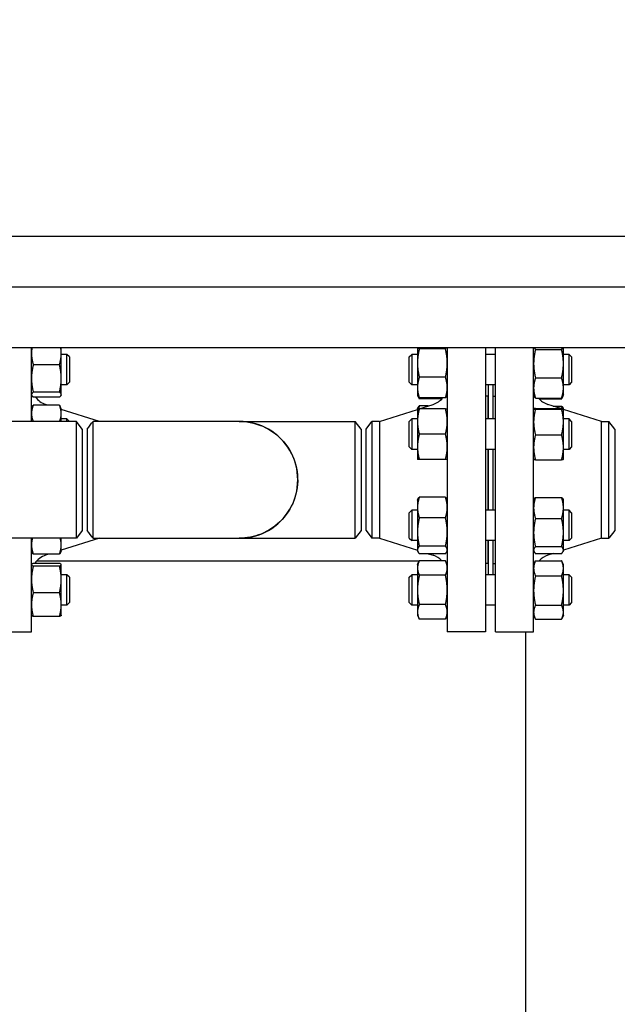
# Model space of a CAD drawing. Header units: inches. Extents: x 5 to 1128, y -85 to 748.
# Tile 683 of 693: x 672 to 687, y 681 to 705. Entities that reach past the tile are written whole.
import ezdxf

# ---------------------------------------------------------------- set-up
doc = ezdxf.new("R2010")
doc.units = ezdxf.units.IN
doc.header["$LTSCALE"] = 32
doc.header["$MEASUREMENT"] = 0
doc.layers.add('Dimension (ANSI)', color=7, linetype='Continuous', lineweight=25)
doc.layers.add('Visible (ANSI)', color=7, linetype='Continuous', lineweight=30)
doc.styles.add('Note Text (ANSI)', font='tahoma.ttf')
doc.dimstyles.new('SB Fraction-16 (ANSI)', dxfattribs={"dimscale": 32, "dimtxt": 0.125, "dimasz": 0.098425, "dimexe": 0.125, "dimexo": 0.0625, "dimgap": 0.031496, "dimtad": 0, "dimtih": 1, "dimtoh": 1, "dimdec": 4, "dimrnd": 1e-08, "dimzin": 0, "dimdsep": 46, "dimlunit": 5, "dimtxsty": 'Note Text (ANSI)', "dimcen": 0.09, "dimdle": 0.393701, "dimclrd": 256, "dimclre": 256, "dimclrt": 256, "dimadec": 0, "dimazin": 3, "dimtfac": 0.96, "dimtofl": 0, "dimtmove": 0, "dimatfit": 3, "dimfxl": 1, "dimfrac": 2, "dimtolj": 1, "dimtzin": 12, "dimlwd": -1, "dimlwe": -1, "dimarcsym": 0})

# ---------------------------------------------------------------- blocks, each defined once
blk = doc.blocks.new('*D18')
at = {"layer": 'Defpoints', "color": 0, "transparency": 16777216}
for p in [(736.781, 720.097), (484.781, 699.94), (736.781, 699.94)]:
    blk.add_point(p, dxfattribs=at)
at = {"layer": 'Dimension (ANSI)', "transparency": 16777216}
for p, q in [((484.781, 701.94), (484.781, 724.097)), ((736.781, 701.94), (736.781, 724.097)), ((487.93, 720.097), (607.035, 720.097)), ((733.631, 720.097), (617.526, 720.097))]:
    blk.add_line(p, q, dxfattribs=at)
for points in [[(487.93, 720.622), (487.93, 719.572), (484.781, 720.097)], [(733.631, 720.622), (733.631, 719.572), (736.781, 720.097)]]:
    blk.add_solid(points, dxfattribs=at)
at = {"layer": 'Dimension (ANSI)', "transparency": 16777216, "insert": (608.043, 722.181), "char_height": 4, "attachment_point": 1, "style": 'Note Text (ANSI)'}
blk.add_mtext('\\A1;252', dxfattribs=at)

msp = doc.modelspace()

# ---------------------------------------------------------------- linework, layer by layer
at = {"layer": 'Visible (ANSI)'}
for p, q in [((693.18688, 699.93978), (657.96813, 699.93978)), ((734.40563, 698.68978), (655.21813, 698.68978)), ((733.65563, 697.18978), (655.21813, 697.18978)), ((672.59813, 695.37728), (672.59813, 697.18978)), ((673.33213, 697.05448), (673.33213, 697.18978)), ((673.33213, 696.43826), (673.33213, 697.05448)), ((673.47313, 697.03099), (673.33213, 697.03099)), ((673.47313, 696.28099), (673.47313, 697.03099)), ((673.53563, 696.96849), (673.47313, 697.03099)), ((681.91313, 696.96849), (681.97563, 697.03099)), ((681.97563, 697.03099), (681.97563, 696.28099)), ((682.11413, 697.03099), (681.97563, 697.03099)), ((682.11413, 697.18978), (682.11413, 696.81775)), ((682.80305, 697.1663), (682.15922, 697.1663)), ((682.84813, 697.18978), (682.84813, 690.18978)), ((683.78813, 697.18978), (683.78813, 690.18978)), ((684.03813, 697.03099), (683.78813, 697.03099)), ((684.03813, 690.18978), (684.03813, 697.18978)), ((684.97813, 690.18978), (684.97813, 697.18978)), ((685.02322, 697.15406), (685.66705, 697.15406)), ((685.71213, 696.80339), (685.71213, 697.18978)), ((685.85063, 697.03099), (685.71213, 697.03099)), ((685.85063, 696.28099), (685.85063, 697.03099)), ((685.91313, 696.96849), (685.85063, 697.03099)), ((673.53563, 696.96849), (673.53563, 696.34349)), ((681.91313, 696.34349), (681.91313, 696.96849)), ((682.11413, 696.81775), (682.11413, 696.21404)), ((685.71213, 696.20369), (685.71213, 696.80339)), ((685.91313, 696.96849), (685.91313, 696.34349)), ((673.28705, 696.7765), (672.64322, 696.7765)), ((673.33213, 696.03976), (673.33213, 696.43826)), ((673.53563, 696.34349), (673.47313, 696.28099)), ((681.91313, 696.34349), (681.97563, 696.28099)), ((682.80305, 696.4692), (682.15922, 696.4692)), ((685.02322, 696.45273), (685.66705, 696.45273)), ((685.91313, 696.34349), (685.85063, 696.28099)), ((673.28705, 696.10002), (672.64322, 696.10002)), ((673.47313, 696.28099), (673.33213, 696.28099)), ((682.11413, 696.28099), (681.97563, 696.28099)), ((682.11413, 696.21404), (682.11413, 696.03099)), ((684.03813, 696.28099), (683.78813, 696.28099)), ((683.85313, 696.28099), (683.85313, 695.43987)), ((683.97313, 696.28099), (683.97313, 695.43987)), ((685.85063, 696.28099), (685.71213, 696.28099)), ((685.71213, 696.03099), (685.71213, 696.20369)), ((672.59813, 696.03099), (672.60228, 696.02209)), ((673.28705, 695.97951), (672.64322, 695.97951)), ((673.33213, 696.03099), (673.32798, 696.02209)), ((673.33213, 696.03099), (673.33213, 696.03976)), ((682.11413, 696.03099), (682.12441, 696.00894)), ((682.12441, 696.00894), (682.15922, 695.9343)), ((682.80305, 695.95889), (682.15922, 695.95889)), ((682.71325, 695.9343), (682.15922, 695.9343)), ((682.84813, 696.03099), (682.83785, 696.00894)), ((683.84813, 695.99978), (683.78813, 695.99978)), ((683.84813, 695.99978), (683.84813, 695.43987)), ((683.85313, 695.87978), (683.84813, 695.87978)), ((683.97813, 695.87978), (683.97313, 695.87978)), ((683.97813, 695.43987), (683.97813, 695.99978)), ((683.97813, 695.99978), (684.03813, 695.99978)), ((684.97813, 696.03099), (684.99043, 696.00462)), ((685.02322, 695.95466), (685.66705, 695.95466)), ((685.11282, 695.9345), (685.66705, 695.9345)), ((685.69984, 696.00462), (685.6715, 695.94384)), ((685.71213, 696.03099), (685.69984, 696.00462)), ((672.59813, 695.68987), (672.62726, 695.75233)), ((673.28705, 695.78337), (672.64322, 695.78337)), ((672.99724, 695.78337), (672.94716, 695.79923)), ((673.33213, 695.68987), (673.30301, 695.75233)), ((673.33213, 695.5744), (673.33213, 695.68987)), ((674.27147, 695.37978), (673.33213, 695.6773)), ((673.33213, 695.37728), (673.33213, 695.5744)), ((681.1748, 695.37978), (682.11413, 695.6773)), ((682.11413, 695.68987), (682.12441, 695.71192)), ((682.11413, 695.68987), (682.11413, 695.37737)), ((682.15382, 695.68987), (682.49911, 695.79923)), ((682.38145, 695.76197), (682.15922, 695.76197)), ((682.80305, 695.68987), (682.15922, 695.68987)), ((684.97813, 695.68987), (684.97821, 695.69004)), ((685.02322, 695.69825), (685.66705, 695.69825)), ((685.02322, 695.68114), (685.66705, 695.68114)), ((685.64599, 695.69825), (685.32716, 695.79923)), ((685.45941, 695.75734), (685.66705, 695.75734)), ((685.71205, 695.69004), (685.70367, 695.70801)), ((685.71213, 695.68987), (685.71205, 695.69004)), ((685.71213, 695.68969), (685.71213, 695.68987)), ((685.71213, 695.36445), (685.71213, 695.68969)), ((686.65147, 695.37978), (685.71213, 695.6773)), ((673.70426, 695.37728), (636.86701, 695.37728)), ((673.47313, 695.43987), (673.33213, 695.43987)), ((673.47313, 695.37728), (673.47313, 695.43987)), ((673.53563, 695.37737), (673.47313, 695.43987)), ((673.53563, 695.37737), (673.53563, 695.37728)), ((673.70426, 692.50228), (673.70426, 695.37728)), ((673.84813, 695.18978), (673.70426, 695.37728)), ((677.72043, 695.37978), (674.11552, 695.37978)), ((677.72043, 695.37978), (680.57926, 695.37978)), ((680.57926, 692.49978), (680.57926, 695.37978)), ((680.72313, 695.19228), (680.57926, 695.37978)), ((680.84813, 695.19228), (680.99201, 695.37978)), ((681.1748, 695.37978), (680.99201, 695.37978)), ((680.99201, 695.37978), (680.99201, 692.49978)), ((681.1748, 695.37978), (681.1748, 692.49978)), ((681.91313, 695.37737), (681.97563, 695.43987)), ((681.91313, 694.75237), (681.91313, 695.37737)), ((681.97563, 695.43987), (681.97563, 694.68987)), ((682.11413, 695.43987), (681.97563, 695.43987)), ((682.11413, 695.37737), (682.11413, 694.75237)), ((684.03813, 695.43987), (683.78813, 695.43987)), ((685.85063, 695.43987), (685.71213, 695.43987)), ((685.71213, 694.73963), (685.71213, 695.36445)), ((685.85063, 694.68987), (685.85063, 695.43987)), ((685.91313, 695.37737), (685.85063, 695.43987)), ((685.91313, 695.37737), (685.91313, 694.75237)), ((686.65147, 692.49978), (686.65147, 695.37978)), ((686.65147, 695.37978), (686.83426, 695.37978)), ((686.83426, 692.49978), (686.83426, 695.37978)), ((686.97813, 695.19228), (686.83426, 695.37978)), ((673.84813, 695.18978), (673.84813, 692.68978)), ((673.97313, 695.19224), (673.97313, 692.6873)), ((680.72313, 695.19228), (680.72313, 692.68728)), ((680.84813, 692.68728), (680.84813, 695.19228)), ((686.97813, 695.19228), (686.97813, 692.68728)), ((682.80305, 695.06487), (682.15922, 695.06487)), ((685.02322, 695.04776), (685.66705, 695.04776)), ((681.91313, 694.75237), (681.97563, 694.68987)), ((682.11413, 694.68987), (681.97563, 694.68987)), ((682.11413, 694.75237), (682.11413, 694.43987)), ((684.03813, 694.68987), (683.78813, 694.68987)), ((683.84813, 694.68987), (683.84813, 693.18969)), ((683.85313, 694.68987), (683.85313, 693.18969)), ((683.97313, 694.68987), (683.97313, 693.18969)), ((683.97813, 693.18969), (683.97813, 694.68987)), ((685.71213, 694.43987), (685.71213, 694.73963)), ((685.85063, 694.68987), (685.71213, 694.68987)), ((685.91313, 694.75237), (685.85063, 694.68987)), ((682.80305, 694.43987), (682.15922, 694.43987)), ((684.97813, 694.43987), (684.97821, 694.43969)), ((685.02322, 694.43149), (685.66705, 694.43149)), ((685.71213, 694.43987), (685.71205, 694.43969)), ((682.11413, 693.43969), (682.12441, 693.46174)), ((682.11413, 693.43969), (682.11413, 693.25663)), ((682.80305, 693.51179), (682.15922, 693.51179)), ((682.84813, 693.43969), (682.83785, 693.46174)), ((684.97813, 693.43969), (684.98659, 693.45783)), ((685.02322, 693.50716), (685.66705, 693.50716)), ((685.71213, 693.43969), (685.70367, 693.45783)), ((685.71213, 693.24603), (685.71213, 693.43969)), ((681.91313, 693.12719), (681.97563, 693.18969)), ((681.97563, 693.18969), (681.97563, 692.43969)), ((682.11413, 693.18969), (681.97563, 693.18969)), ((682.11413, 693.25663), (682.11413, 692.65293)), ((684.03813, 693.18969), (683.78813, 693.18969)), ((685.71213, 692.63867), (685.71213, 693.24603)), ((685.85063, 693.18969), (685.71213, 693.18969)), ((685.85063, 692.43969), (685.85063, 693.18969)), ((685.91313, 693.12719), (685.85063, 693.18969)), ((681.91313, 692.50219), (681.91313, 693.12719)), ((682.80305, 693.00148), (682.15922, 693.00148)), ((685.02322, 692.9849), (685.66705, 692.9849)), ((685.91313, 693.12719), (685.91313, 692.50219)), ((673.84813, 692.68978), (673.70426, 692.50228)), ((680.72313, 692.68728), (680.57926, 692.49978)), ((680.84813, 692.68728), (680.99201, 692.49978)), ((686.97813, 692.68728), (686.83426, 692.49978)), ((673.70426, 692.50228), (636.86701, 692.50228)), ((672.59813, 690.18978), (672.59813, 692.50228)), ((673.33213, 692.33321), (673.33213, 692.50228)), ((674.27147, 692.49978), (673.33213, 692.20226)), ((674.11552, 692.49978), (677.72043, 692.49978)), ((677.72043, 692.49978), (680.57926, 692.49978)), ((681.1748, 692.49978), (680.99201, 692.49978)), ((681.1748, 692.49978), (682.11413, 692.20226)), ((681.91313, 692.50219), (681.97563, 692.43969)), ((682.11413, 692.43969), (681.97563, 692.43969)), ((682.11413, 692.65293), (682.11413, 692.21099)), ((684.03813, 692.43969), (683.78813, 692.43969)), ((683.84813, 692.43969), (683.84813, 691.87978)), ((683.85313, 692.43969), (683.85313, 691.59857)), ((683.97313, 692.43969), (683.97313, 691.59857)), ((683.97813, 691.87978), (683.97813, 692.43969)), ((685.71213, 692.20732), (685.71213, 692.63867)), ((686.65147, 692.49978), (685.71213, 692.20226)), ((685.85063, 692.43969), (685.71213, 692.43969)), ((685.91313, 692.50219), (685.85063, 692.43969)), ((686.65147, 692.49978), (686.83426, 692.49978)), ((672.59813, 692.18969), (672.61761, 692.14792)), ((673.33213, 692.18969), (673.31266, 692.14792)), ((673.33213, 692.18969), (673.33213, 692.33321)), ((682.11413, 692.21099), (682.11413, 692.18969)), ((682.11413, 692.18969), (682.12441, 692.16764)), ((682.80305, 692.30438), (682.15922, 692.30438)), ((682.84813, 692.18969), (682.83785, 692.16764)), ((684.97813, 692.18969), (684.98659, 692.17155)), ((685.02322, 692.29243), (685.66705, 692.29243)), ((685.71213, 692.18969), (685.70367, 692.17155)), ((685.71213, 692.18969), (685.71213, 692.20732)), ((673.28705, 692.10314), (672.64322, 692.10314)), ((672.72796, 691.93978), (682.15666, 691.93978)), ((673.01917, 692.10314), (672.94716, 692.08033)), ((682.11413, 691.84857), (682.15922, 691.94526)), ((682.80305, 692.11759), (682.15922, 692.11759)), ((682.80305, 691.94526), (682.15922, 691.94526)), ((682.38145, 692.11759), (682.49911, 692.08033)), ((682.84813, 691.84857), (682.80305, 691.94526)), ((683.85313, 691.99978), (683.84813, 691.99978)), ((683.84813, 691.93978), (683.85313, 691.93978)), ((683.97813, 691.99978), (683.97313, 691.99978)), ((683.97313, 691.93978), (683.97813, 691.93978)), ((684.97813, 691.84857), (685.01877, 691.93572)), ((685.02322, 692.12222), (685.66705, 692.12222)), ((685.02322, 691.94506), (685.66705, 691.94506)), ((685.45941, 692.12222), (685.32716, 692.08033)), ((685.71213, 691.84857), (685.6715, 691.93572)), ((672.59813, 691.84857), (672.59943, 691.85135)), ((673.28705, 691.87969), (672.64322, 691.87969)), ((673.28705, 691.81193), (672.64322, 691.81193)), ((673.33213, 691.84857), (673.33084, 691.85135)), ((673.33213, 691.84581), (673.33213, 691.84857)), ((673.33213, 691.48387), (673.33213, 691.84581)), ((682.11413, 691.84857), (682.11413, 691.76484)), ((682.11413, 691.76484), (682.11413, 691.22357)), ((683.84813, 691.87978), (683.78813, 691.87978)), ((683.97813, 691.87978), (684.03813, 691.87978)), ((685.71213, 691.75728), (685.71213, 691.84857)), ((685.71213, 691.20876), (685.71213, 691.75728)), ((673.47313, 691.59857), (673.33213, 691.59857)), ((673.33213, 690.86163), (673.33213, 691.48387)), ((673.47313, 690.84857), (673.47313, 691.59857)), ((673.53563, 691.53607), (673.47313, 691.59857)), ((673.53563, 691.53607), (673.53563, 690.91107)), ((681.91313, 691.53607), (681.97563, 691.59857)), ((681.91313, 690.91107), (681.91313, 691.53607)), ((681.97563, 691.59857), (681.97563, 690.84857)), ((682.11413, 691.59857), (681.97563, 691.59857)), ((682.80305, 691.58442), (682.15922, 691.58442)), ((684.03813, 691.59857), (683.78813, 691.59857)), ((685.02322, 691.5695), (685.66705, 691.5695)), ((685.85063, 691.59857), (685.71213, 691.59857)), ((685.85063, 690.84857), (685.85063, 691.59857)), ((685.91313, 691.53607), (685.85063, 691.59857)), ((685.91313, 691.53607), (685.91313, 690.91107)), ((682.11413, 691.22357), (682.11413, 690.68231)), ((685.71213, 690.67505), (685.71213, 691.20876)), ((673.28705, 691.15581), (672.64322, 691.15581)), ((673.33213, 690.59857), (673.33213, 690.86163)), ((673.47313, 690.84857), (673.33213, 690.84857)), ((673.53563, 690.91107), (673.47313, 690.84857)), ((681.91313, 690.91107), (681.97563, 690.84857)), ((682.11413, 690.84857), (681.97563, 690.84857)), ((682.80305, 690.86273), (682.15922, 690.86273)), ((684.03813, 690.84857), (683.78813, 690.84857)), ((685.02322, 690.84802), (685.66705, 690.84802)), ((685.85063, 690.84857), (685.71213, 690.84857)), ((685.91313, 690.91107), (685.85063, 690.84857)), ((672.59813, 690.59857), (672.59943, 690.5958)), ((673.28705, 690.56745), (672.64322, 690.56745)), ((673.33213, 690.59857), (673.33084, 690.5958)), ((682.11413, 690.68231), (682.11413, 690.59857)), ((682.11413, 690.59857), (682.15922, 690.50189)), ((682.80305, 690.50189), (682.15922, 690.50189)), ((682.84813, 690.59857), (682.80305, 690.50189)), ((684.97813, 690.59857), (685.01877, 690.51143)), ((685.02322, 690.50209), (685.66705, 690.50209)), ((685.71213, 690.59857), (685.6715, 690.51143)), ((685.71213, 690.59857), (685.71213, 690.67505)), ((671.65813, 690.18978), (672.59813, 690.18978)), ((683.78813, 690.18978), (682.84813, 690.18978)), ((684.03813, 690.18978), (684.97813, 690.18978)), ((684.78063, 690.18978), (684.78063, 585.83319))]:
    msp.add_line(p, q, dxfattribs=at)
for centre, radius, start, end in [((673.09813, 696.27589), 0.5, 216.354251, 252.425284), ((682.34813, 696.27589), 0.5, 287.574716, 320.653371), ((685.47813, 696.27589), 0.5, 219.976457, 252.425284), ((677.72313, 693.93978), 1.44, 269.94622, 90.05378), ((673.09813, 691.60367), 0.5, 107.574716, 146.49188), ((682.34813, 691.60367), 0.5, 43.093605, 72.425284), ((685.47813, 691.60367), 0.5, 107.574716, 136.9382)]:
    msp.add_arc(centre, radius, start, end, dxfattribs=at)
for points, weights in [([(672.60942, 697.18978), (672.59813, 697.12084), (672.59813, 697.05448)], [1.0189754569, 1.01917066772, 1]), ([(672.59813, 697.05448), (672.59813, 696.92547), (672.64322, 696.7765)], [1, 1.0379548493, 1]), ([(673.28705, 696.7765), (673.33213, 696.92547), (673.33213, 697.05448)], [1, 1.0379548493, 1]), ([(673.33213, 697.05448), (673.33213, 697.12084), (673.32084, 697.18978)], [1, 1.01917066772, 1.0189754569]), ([(682.15922, 697.1663), (682.11413, 696.97951), (682.11413, 696.81775)], [1, 1.0379548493, 1]), ([(682.14019, 697.18978), (682.14833, 697.17838), (682.15922, 697.1663)], [1.01363369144, 1.00890715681, 1]), ([(682.80305, 697.1663), (682.81393, 697.17838), (682.82208, 697.18978)], [1, 1.00890715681, 1.01363369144]), ([(682.84813, 696.81775), (682.84813, 696.97951), (682.80305, 697.1663)], [1, 1.0379548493, 1]), ([(685.02322, 697.15406), (684.97813, 696.96614), (684.97813, 696.80339)], [1, 1.0379548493, 1]), ([(684.99789, 697.18978), (685.00785, 697.17262), (685.02322, 697.15406)], [1.01684658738, 1.0126183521, 1]), ([(685.66705, 697.15406), (685.68241, 697.17262), (685.69237, 697.18978)], [1, 1.0126183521, 1.01684658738]), ([(685.71213, 696.80339), (685.71213, 696.96614), (685.66705, 697.15406)], [1, 1.0379548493, 1]), ([(682.11413, 696.81775), (682.11413, 696.65599), (682.15922, 696.4692)], [1, 1.0379548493, 1]), ([(682.80305, 696.4692), (682.84813, 696.65599), (682.84813, 696.81775)], [1, 1.0379548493, 1]), ([(684.97813, 696.80339), (684.97813, 696.64065), (685.02322, 696.45273)], [1, 1.0379548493, 1]), ([(685.66705, 696.45273), (685.71213, 696.64065), (685.71213, 696.80339)], [1, 1.0379548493, 1]), ([(672.64322, 696.7765), (672.59813, 696.59523), (672.59813, 696.43826)], [1, 1.0379548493, 1]), ([(673.33213, 696.43826), (673.33213, 696.59523), (673.28705, 696.7765)], [1, 1.0379548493, 1]), ([(672.59813, 696.43826), (672.59813, 696.28128), (672.64322, 696.10002)], [1, 1.0379548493, 1]), ([(673.28705, 696.10002), (673.33213, 696.28128), (673.33213, 696.43826)], [1, 1.0379548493, 1]), ([(682.15922, 696.4692), (682.11413, 696.33246), (682.11413, 696.21404)], [1, 1.0379548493, 1]), ([(682.84813, 696.21404), (682.84813, 696.33246), (682.80305, 696.4692)], [1, 1.0379548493, 1]), ([(685.02322, 696.45273), (684.97813, 696.31927), (684.97813, 696.20369)], [1, 1.0379548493, 1]), ([(685.71213, 696.20369), (685.71213, 696.31927), (685.66705, 696.45273)], [1, 1.0379548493, 1]), ([(672.64322, 696.10002), (672.59813, 696.06773), (672.59813, 696.03976)], [1, 1.0379548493, 1]), ([(673.33213, 696.03976), (673.33213, 696.06773), (673.28705, 696.10002)], [1, 1.0379548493, 1]), ([(682.11413, 696.21404), (682.11413, 696.09563), (682.15922, 695.95889)], [1, 1.0379548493, 1]), ([(682.80305, 695.95889), (682.84813, 696.09563), (682.84813, 696.21404)], [1, 1.0379548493, 1]), ([(684.97813, 696.20369), (684.97813, 696.08812), (685.02322, 695.95466)], [1, 1.0379548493, 1]), ([(685.66705, 695.95466), (685.71213, 696.08812), (685.71213, 696.20369)], [1, 1.0379548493, 1]), ([(672.59813, 696.03976), (672.59813, 696.0118), (672.64322, 695.97951)], [1, 1.0379548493, 1]), ([(673.28705, 695.97951), (673.33213, 696.0118), (673.33213, 696.03976)], [1, 1.0379548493, 1]), ([(682.15922, 695.95889), (682.13545, 695.98528), (682.12441, 696.00894)], [1, 1.01965956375, 1.01895290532]), ([(682.13815, 695.98528), (682.14695, 695.96061), (682.15922, 695.9343)], [1.01477953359, 1.01005189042, 1]), ([(682.83785, 696.00894), (682.82682, 695.98528), (682.80305, 695.95889)], [1.01895290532, 1.01965956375, 1]), ([(685.02322, 695.95466), (685.00148, 695.98092), (684.99043, 696.00462)], [1, 1.01794778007, 1.01892155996]), ([(685.69984, 696.00462), (685.68879, 695.98092), (685.66705, 695.95466)], [1.01892155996, 1.01794778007, 1]), ([(685.66705, 695.9345), (685.67932, 695.95973), (685.68812, 695.98337)], [1, 1.01005189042, 1.01477953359]), ([(672.64322, 695.78337), (672.59813, 695.67138), (672.59813, 695.5744)], [1, 1.0379548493, 1]), ([(672.59813, 695.5744), (672.59813, 695.48223), (672.63855, 695.37728)], [1, 1.03600393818, 1.00370126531]), ([(672.62726, 695.75233), (672.63432, 695.76747), (672.64322, 695.78337)], [1.01175569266, 1.00727059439, 1]), ([(673.33213, 695.5744), (673.33213, 695.67138), (673.28705, 695.78337)], [1, 1.0379548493, 1]), ([(673.28705, 695.78337), (673.29595, 695.76747), (673.30301, 695.75233)], [1, 1.00727059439, 1.01175569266]), ([(673.29171, 695.37728), (673.33213, 695.48223), (673.33213, 695.5744)], [1.00370126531, 1.03600393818, 1]), ([(682.11413, 695.68987), (682.11413, 695.68987), (682.15922, 695.68987)], [1, 1.0379548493, 1]), ([(682.15922, 695.68987), (682.11413, 695.5224), (682.11413, 695.37737)], [1, 1.0379548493, 1]), ([(682.12441, 695.71192), (682.13545, 695.73558), (682.15922, 695.76197)], [1.01895290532, 1.01965956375, 1]), ([(682.15922, 695.76197), (682.14695, 695.72475), (682.13815, 695.68987)], [1, 1.01005189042, 1.01477953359]), ([(682.84813, 695.37737), (682.84813, 695.5224), (682.80305, 695.68987)], [1, 1.0379548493, 1]), ([(682.80305, 695.68987), (682.84813, 695.68987), (682.84813, 695.68987)], [1, 1.0379548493, 1]), ([(685.02322, 695.69825), (684.97813, 695.69366), (684.97813, 695.68969)], [1, 1.0379548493, 1]), ([(684.97813, 695.68969), (684.97813, 695.68572), (685.02322, 695.68114)], [1, 1.0379548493, 1]), ([(685.02322, 695.68114), (684.97813, 695.51143), (684.97813, 695.36445)], [1, 1.0379548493, 1]), ([(685.6849, 695.69624), (685.67716, 695.72596), (685.66705, 695.75734)], [1.01293384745, 1.00826801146, 1]), ([(685.66705, 695.75734), (685.69283, 695.73126), (685.70367, 695.70801)], [1, 1.02136030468, 1.01867822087]), ([(685.71213, 695.68969), (685.71213, 695.69366), (685.66705, 695.69825)], [1, 1.0379548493, 1]), ([(685.66705, 695.68114), (685.71213, 695.68572), (685.71213, 695.68969)], [1, 1.0379548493, 1]), ([(685.71213, 695.36445), (685.71213, 695.51143), (685.66705, 695.68114)], [1, 1.0379548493, 1]), ([(682.11413, 695.37737), (682.11413, 695.23234), (682.15922, 695.06487)], [1, 1.0379548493, 1]), ([(682.80305, 695.06487), (682.84813, 695.23234), (682.84813, 695.37737)], [1, 1.0379548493, 1]), ([(684.97813, 695.36445), (684.97813, 695.21748), (685.02322, 695.04776)], [1, 1.0379548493, 1]), ([(685.66705, 695.04776), (685.71213, 695.21748), (685.71213, 695.36445)], [1, 1.0379548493, 1]), ([(682.15922, 695.06487), (682.11413, 694.8974), (682.11413, 694.75237)], [1, 1.0379548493, 1]), ([(682.84813, 694.75237), (682.84813, 694.8974), (682.80305, 695.06487)], [1, 1.0379548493, 1]), ([(685.02322, 695.04776), (684.97813, 694.88263), (684.97813, 694.73963)], [1, 1.0379548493, 1]), ([(685.71213, 694.73963), (685.71213, 694.88263), (685.66705, 695.04776)], [1, 1.0379548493, 1]), ([(682.11413, 694.75237), (682.11413, 694.60734), (682.15922, 694.43987)], [1, 1.0379548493, 1]), ([(682.80305, 694.43987), (682.84813, 694.60734), (682.84813, 694.75237)], [1, 1.0379548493, 1]), ([(684.97813, 694.73963), (684.97813, 694.59662), (685.02322, 694.43149)], [1, 1.0379548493, 1]), ([(685.66705, 694.43149), (685.71213, 694.59662), (685.71213, 694.73963)], [1, 1.0379548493, 1]), ([(682.15922, 694.43987), (682.11413, 694.43987), (682.11413, 694.43987)], [1, 1.0379548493, 1]), ([(682.84813, 694.43987), (682.84813, 694.43987), (682.80305, 694.43987)], [1, 1.0379548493, 1]), ([(685.02322, 694.43149), (684.97999, 694.43589), (684.97821, 694.43969)], [1, 1.03633477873, 1.00310183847]), ([(685.71205, 694.43969), (685.71028, 694.43589), (685.66705, 694.43149)], [1.00310183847, 1.03633477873, 1]), ([(682.15922, 693.51179), (682.11413, 693.37505), (682.11413, 693.25663)], [1, 1.0379548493, 1]), ([(682.12441, 693.46174), (682.13545, 693.4854), (682.15922, 693.51179)], [1.01895290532, 1.01965956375, 1]), ([(682.84813, 693.25663), (682.84813, 693.37505), (682.80305, 693.51179)], [1, 1.0379548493, 1]), ([(682.80305, 693.51179), (682.82682, 693.4854), (682.83785, 693.46174)], [1, 1.01965956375, 1.01895290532]), ([(685.02322, 693.50716), (684.97813, 693.36723), (684.97813, 693.24603)], [1, 1.0379548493, 1]), ([(684.98659, 693.45783), (684.99743, 693.48108), (685.02322, 693.50716)], [1.01867822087, 1.02136030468, 1]), ([(685.66705, 693.50716), (685.69283, 693.48108), (685.70367, 693.45783)], [1, 1.02136030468, 1.01867822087]), ([(685.71213, 693.24603), (685.71213, 693.36723), (685.66705, 693.50716)], [1, 1.0379548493, 1]), ([(682.11413, 693.25663), (682.11413, 693.13821), (682.15922, 693.00148)], [1, 1.0379548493, 1]), ([(682.80305, 693.00148), (682.84813, 693.13821), (682.84813, 693.25663)], [1, 1.0379548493, 1]), ([(684.97813, 693.24603), (684.97813, 693.12484), (685.02322, 692.9849)], [1, 1.0379548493, 1]), ([(685.66705, 692.9849), (685.71213, 693.12484), (685.71213, 693.24603)], [1, 1.0379548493, 1]), ([(682.15922, 693.00148), (682.11413, 692.81469), (682.11413, 692.65293)], [1, 1.0379548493, 1]), ([(682.84813, 692.65293), (682.84813, 692.81469), (682.80305, 693.00148)], [1, 1.0379548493, 1]), ([(685.02322, 692.9849), (684.97813, 692.79935), (684.97813, 692.63867)], [1, 1.0379548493, 1]), ([(685.71213, 692.63867), (685.71213, 692.79935), (685.66705, 692.9849)], [1, 1.0379548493, 1]), ([(672.62328, 692.50228), (672.59813, 692.41425), (672.59813, 692.33321)], [1.01415327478, 1.02854559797, 1]), ([(673.33213, 692.33321), (673.33213, 692.41425), (673.30699, 692.50228)], [1, 1.02854559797, 1.01415327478]), ([(682.11413, 692.65293), (682.11413, 692.49117), (682.15922, 692.30438)], [1, 1.0379548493, 1]), ([(682.80305, 692.30438), (682.84813, 692.49117), (682.84813, 692.65293)], [1, 1.0379548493, 1]), ([(684.97813, 692.63867), (684.97813, 692.47798), (685.02322, 692.29243)], [1, 1.0379548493, 1]), ([(685.66705, 692.29243), (685.71213, 692.47798), (685.71213, 692.63867)], [1, 1.0379548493, 1]), ([(672.59813, 692.33321), (672.59813, 692.22643), (672.64322, 692.10314)], [1, 1.0379548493, 1]), ([(673.28705, 692.10314), (673.33213, 692.22643), (673.33213, 692.33321)], [1, 1.0379548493, 1]), ([(682.15922, 692.30438), (682.11413, 692.25433), (682.11413, 692.21099)], [1, 1.0379548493, 1]), ([(682.11413, 692.21099), (682.11413, 692.16764), (682.15922, 692.11759)], [1, 1.0379548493, 1]), ([(682.84813, 692.21099), (682.84813, 692.25433), (682.80305, 692.30438)], [1, 1.0379548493, 1]), ([(682.80305, 692.11759), (682.84813, 692.16764), (682.84813, 692.21099)], [1, 1.0379548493, 1]), ([(685.02322, 692.29243), (684.97813, 692.24682), (684.97813, 692.20732)], [1, 1.0379548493, 1]), ([(684.97813, 692.20732), (684.97813, 692.16782), (685.02322, 692.12222)], [1, 1.0379548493, 1]), ([(685.71213, 692.20732), (685.71213, 692.24682), (685.66705, 692.29243)], [1, 1.0379548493, 1]), ([(685.66705, 692.12222), (685.71213, 692.16782), (685.71213, 692.20732)], [1, 1.0379548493, 1]), ([(672.64322, 692.10314), (672.62764, 692.12641), (672.61761, 692.14792)], [1, 1.01279805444, 1.01696531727]), ([(673.31266, 692.14792), (673.30263, 692.12641), (673.28705, 692.10314)], [1.01696531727, 1.01279805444, 1]), ([(682.15922, 691.94526), (682.11413, 691.84857), (682.11413, 691.76484)], [1, 1.0379548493, 1]), ([(682.84813, 691.76484), (682.84813, 691.84857), (682.80305, 691.94526)], [1, 1.0379548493, 1]), ([(685.02322, 691.94506), (684.97813, 691.84443), (684.97813, 691.75728)], [1, 1.0379548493, 1]), ([(685.01877, 691.93572), (685.02093, 691.94036), (685.02322, 691.94506)], [1.00353485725, 1.0018584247, 1]), ([(685.71213, 691.75728), (685.71213, 691.84443), (685.66705, 691.94506)], [1, 1.0379548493, 1]), ([(685.66705, 691.94506), (685.66933, 691.94036), (685.6715, 691.93572)], [1, 1.0018584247, 1.00353485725]), ([(672.64322, 691.87969), (672.59813, 691.86154), (672.59813, 691.84581)], [1, 1.0379548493, 1]), ([(672.59813, 691.84581), (672.59813, 691.83009), (672.64322, 691.81193)], [1, 1.0379548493, 1]), ([(672.64322, 691.81193), (672.59813, 691.63613), (672.59813, 691.48387)], [1, 1.0379548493, 1]), ([(673.33213, 691.84581), (673.33213, 691.86154), (673.28705, 691.87969)], [1, 1.0379548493, 1]), ([(673.28705, 691.81193), (673.33213, 691.83009), (673.33213, 691.84581)], [1, 1.0379548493, 1]), ([(673.33213, 691.48387), (673.33213, 691.63613), (673.28705, 691.81193)], [1, 1.0379548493, 1]), ([(682.11413, 691.76484), (682.11413, 691.68111), (682.15922, 691.58442)], [1, 1.0379548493, 1]), ([(682.80305, 691.58442), (682.84813, 691.68111), (682.84813, 691.76484)], [1, 1.0379548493, 1]), ([(684.97813, 691.75728), (684.97813, 691.67013), (685.02322, 691.5695)], [1, 1.0379548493, 1]), ([(685.66705, 691.5695), (685.71213, 691.67013), (685.71213, 691.75728)], [1, 1.0379548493, 1]), ([(672.59813, 691.48387), (672.59813, 691.33162), (672.64322, 691.15581)], [1, 1.0379548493, 1]), ([(673.28705, 691.15581), (673.33213, 691.33162), (673.33213, 691.48387)], [1, 1.0379548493, 1]), ([(682.15922, 691.58442), (682.11413, 691.39104), (682.11413, 691.22357)], [1, 1.0379548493, 1]), ([(682.84813, 691.22357), (682.84813, 691.39104), (682.80305, 691.58442)], [1, 1.0379548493, 1]), ([(685.02322, 691.5695), (684.97813, 691.37618), (684.97813, 691.20876)], [1, 1.0379548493, 1]), ([(685.71213, 691.20876), (685.71213, 691.37618), (685.66705, 691.5695)], [1, 1.0379548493, 1]), ([(682.11413, 691.22357), (682.11413, 691.05611), (682.15922, 690.86273)], [1, 1.0379548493, 1]), ([(682.80305, 690.86273), (682.84813, 691.05611), (682.84813, 691.22357)], [1, 1.0379548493, 1]), ([(684.97813, 691.20876), (684.97813, 691.04134), (685.02322, 690.84802)], [1, 1.0379548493, 1]), ([(685.66705, 690.84802), (685.71213, 691.04134), (685.71213, 691.20876)], [1, 1.0379548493, 1]), ([(672.64322, 691.15581), (672.59813, 690.99816), (672.59813, 690.86163)], [1, 1.0379548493, 1]), ([(673.33213, 690.86163), (673.33213, 690.99816), (673.28705, 691.15581)], [1, 1.0379548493, 1]), ([(672.59813, 690.86163), (672.59813, 690.7251), (672.64322, 690.56745)], [1, 1.0379548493, 1]), ([(673.28705, 690.56745), (673.33213, 690.7251), (673.33213, 690.86163)], [1, 1.0379548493, 1]), ([(682.15922, 690.86273), (682.11413, 690.76604), (682.11413, 690.68231)], [1, 1.0379548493, 1]), ([(682.84813, 690.68231), (682.84813, 690.76604), (682.80305, 690.86273)], [1, 1.0379548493, 1]), ([(685.02322, 690.84802), (684.97813, 690.75533), (684.97813, 690.67505)], [1, 1.0379548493, 1]), ([(685.71213, 690.67505), (685.71213, 690.75533), (685.66705, 690.84802)], [1, 1.0379548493, 1]), ([(672.64322, 690.56745), (672.60558, 690.58261), (672.59943, 690.5958)], [1, 1.0314924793, 1.01072411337]), ([(673.33084, 690.5958), (673.32469, 690.58261), (673.28705, 690.56745)], [1.01072411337, 1.0314924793, 1]), ([(682.11413, 690.68231), (682.11413, 690.59857), (682.15922, 690.50189)], [1, 1.0379548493, 1]), ([(682.80305, 690.50189), (682.84813, 690.59857), (682.84813, 690.68231)], [1, 1.0379548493, 1]), ([(684.97813, 690.67505), (684.97813, 690.59478), (685.02322, 690.50209)], [1, 1.0379548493, 1]), ([(685.66705, 690.50209), (685.71213, 690.59478), (685.71213, 690.67505)], [1, 1.0379548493, 1])]:
    msp.add_rational_spline(points, weights, degree=2, dxfattribs=at)
for points in [[(673.97313, 695.19228), (674.0206, 695.25478), (674.06806, 695.31728), (674.11552, 695.37978)], [(674.11552, 692.49978), (674.06806, 692.56228), (674.0206, 692.62478), (673.97313, 692.68728)]]:
    msp.add_open_spline(points, degree=3, dxfattribs=at)
for points, knots in [([(674.11552, 692.4998), (674.11552, 692.49988), (674.11552, 692.53513), (674.11552, 692.68236), (674.11551, 692.80574), (674.11551, 693.11702), (674.11551, 693.30452), (674.11551, 693.71202), (674.11551, 693.9323), (674.11551, 694.35873), (674.11551, 694.56462), (674.11551, 694.92354), (674.11551, 695.07581), (674.11552, 695.29401), (674.11552, 695.35985), (674.11552, 695.37847), (674.11552, 695.37976), (674.11552, 695.37973)], [-1.57267431, -1.57267431, -1.57267431, -1.57267431, -1.1908901, -1.1908901, -0.74775686, -0.74775686, -0.30609723, -0.30609723, 0.1436733, 0.1436733, 0.59274122, 0.59274122, 1.04590561, 1.04590561, 1.49882494, 1.49882494, 1.57267431, 1.57267431, 1.57267431, 1.57267431]), ([(677.72043, 695.37973), (677.75588, 695.37976), (677.79132, 695.37847), (678.04345, 695.35985), (678.25631, 695.29401), (678.63214, 695.07581), (678.79481, 694.92354), (679.03624, 694.56462), (679.11559, 694.35873), (679.17722, 693.9323), (679.15931, 693.71202), (679.03066, 693.30452), (678.92171, 693.11702), (678.63347, 692.80574), (678.45412, 692.68236), (678.08681, 692.53513), (677.90367, 692.49988), (677.72043, 692.4998)], [-1.57267427, -1.57267427, -1.57267427, -1.57267427, -1.49882494, -1.49882494, -1.04590561, -1.04590561, -0.59274122, -0.59274122, -0.1436733, -0.1436733, 0.30609723, 0.30609723, 0.74775686, 0.74775686, 1.1908901, 1.1908901, 1.57267427, 1.57267427, 1.57267427, 1.57267427])]:
    msp.add_open_spline(points, degree=3, knots=knots, dxfattribs=at)

# ---------------------------------------------------------------- dimensions: what is measured, and where the dimension line sits
at = {"layer": 'Dimension (ANSI)'}
dim = msp.add_linear_dim(base=(736.78063, 720.09726), p1=(484.78063, 699.93978), p2=(736.78063, 699.93978), dimstyle='SB Fraction-16 (ANSI)', override={"dimgap": 0.031496, "dimtih": 0, "dimtoh": 0, "dimdec": 4, "dimtol": 0, "dimlim": 0, "dimtp": 0, "dimtm": 0, "dimtdec": 2, "dimatfit": 1}, dxfattribs=at)
dim.commit()
dim.dimension.update_dxf_attribs({"geometry": '*D18', "text_midpoint": (612.28063, 720.09726), "dimtype": 160})

doc.saveas('drawing.dxf')
